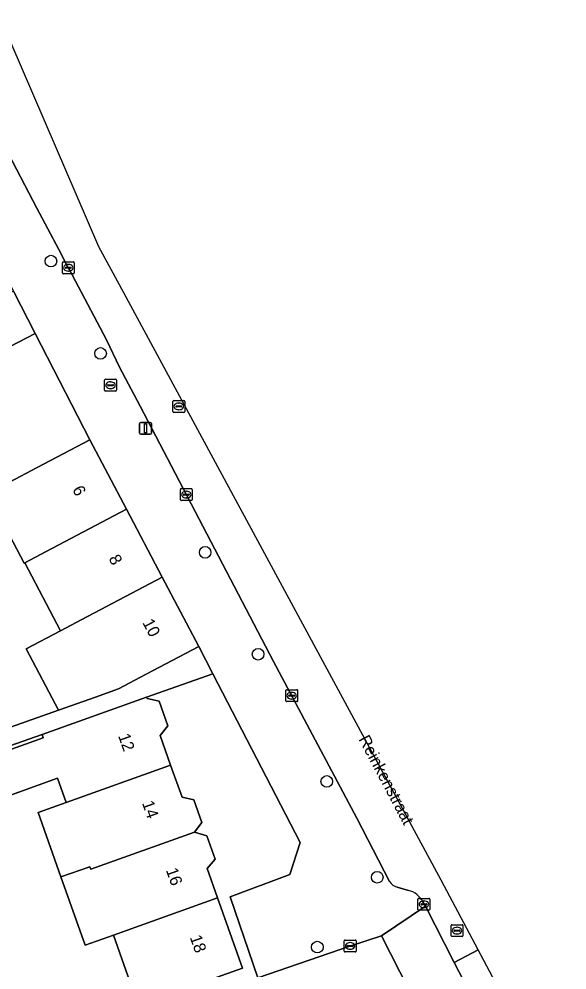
# Model space of a CAD drawing. Extents: x 159053 to 160042, y 380449 to 381423.
# Drawn here: x 159823.3 to 159869.3, y 381332.9 to 381412.7 of the extents above; entities that cross this region are included whole.
import ezdxf

# ---------------------------------------------------------------- set-up
doc = ezdxf.new("R2010")
doc.units = 0
for name, color, linetype in [('IMGEO_Boom', 7, 'Continuous'), ('IMGEO_Erf', 7, 'Continuous'), ('IMGEO_Kolk', 7, 'Continuous'), ('IMGEO_Lichtmast', 7, 'Continuous'), ('IMGEO_Muur', 7, 'Continuous'), ('IMGEO_Openbare_ruimte_label', 7, 'Continuous'), ('IMGEO_Pand', 7, 'Continuous'), ('IMGEO_Pand_nummerreeks', 7, 'Continuous'), ('IMGEO_Rijbaan_lokaal_open', 7, 'Continuous'), ('IMGEO_Rioolput', 7, 'Continuous'), ('IMGEO_Voetpad_open', 7, 'Continuous')]:
    doc.layers.add(name, color=color, linetype=linetype)

msp = doc.modelspace()

# ---------------------------------------------------------------- linework, layer by layer
at = {"layer": 'IMGEO_Boom'}
for centre in [(159825.936, 381392.39), (159830.102, 381384.638), (159838.893, 381367.937), (159843.345, 381359.383), (159849.112, 381348.699), (159853.352, 381340.654), (159848.316, 381334.791)]:
    msp.add_circle(centre, 0.489, dxfattribs=at)
at = {"layer": 'IMGEO_Erf'}
for points in [[(159822.454, 381373.839), (159824.783, 381375.067), (159829.205, 381377.399), (159824.61, 381386.306), (159819.634, 381383.739)], [(159817.603, 381351.537), (159826.568, 381354.688), (159823.858, 381359.829), (159826.733, 381361.345), (159823.728, 381367.044), (159823.675, 381367.016), (159820.594, 381372.859)], [(159843.327, 381332.203), (159840.984, 381339.018), (159846.021, 381340.895), (159846.886, 381343.575), (159839.546, 381357.749), (159833.97, 381355.777), (159834.008, 381355.676), (159835.016, 381355.455), (159835.757, 381353.379), (159835.111, 381352.556), (159835.994, 381350.073), (159836.95, 381347.386), (159837.93, 381347.149), (159838.615, 381345.248), (159837.996, 381344.446), (159839.025, 381344.125), (159839.723, 381342.174), (159839.068, 381341.391), (159839.94, 381338.929), (159842.029, 381333.034), (159833.277, 381329.919), (159831.182, 381335.805), (159828.814, 381334.963), (159826.78, 381340.679), (159824.857, 381346.084), (159827.218, 381346.942), (159826.498, 381348.965), (159819.654, 381346.528)], [(159818.448, 381349.917), (159825.292, 381352.353), (159825.184, 381352.656), (159814.946, 381349.07)]]:
    msp.add_lwpolyline(points, dxfattribs=at)
at = {"layer": 'IMGEO_Kolk'}
for p, q in [((159826.897, 381391.408), (159826.897, 381392.26)), ((159826.972, 381392.334), (159827.824, 381392.334)), ((159827.385, 381392.114), (159827.41, 381392.114)), ((159827.898, 381392.26), (159827.898, 381391.408)), ((159827.824, 381391.334), (159826.972, 381391.334)), ((159827.156, 381391.828), (159827.156, 381391.84)), ((159827.594, 381391.791), (159827.196, 381391.791)), ((159827.199, 381391.877), (159827.597, 381391.877)), ((159827.408, 381391.554), (159827.383, 381391.554)), ((159827.64, 381391.84), (159827.64, 381391.828)), ((159836.808, 381372.359), (159836.808, 381373.211)), ((159836.883, 381373.285), (159837.735, 381373.285)), ((159837.296, 381373.065), (159837.321, 381373.065)), ((159837.809, 381373.211), (159837.809, 381372.359)), ((159837.735, 381372.285), (159836.883, 381372.285)), ((159837.067, 381372.779), (159837.067, 381372.791)), ((159837.505, 381372.742), (159837.107, 381372.742)), ((159837.11, 381372.828), (159837.508, 381372.828)), ((159837.319, 381372.505), (159837.294, 381372.505)), ((159837.551, 381372.791), (159837.551, 381372.779)), ((159845.664, 381355.477), (159845.664, 381356.329)), ((159845.739, 381356.403), (159846.591, 381356.403)), ((159846.152, 381356.183), (159846.177, 381356.183)), ((159846.665, 381356.329), (159846.665, 381355.477)), ((159846.591, 381355.403), (159845.739, 381355.403)), ((159845.923, 381355.897), (159845.923, 381355.909)), ((159846.361, 381355.86), (159845.963, 381355.86)), ((159845.966, 381355.946), (159846.364, 381355.946)), ((159846.175, 381355.623), (159846.15, 381355.623)), ((159846.407, 381355.909), (159846.407, 381355.897)), ((159856.771, 381337.96), (159856.771, 381338.812)), ((159856.846, 381338.886), (159857.698, 381338.886)), ((159857.259, 381338.666), (159857.284, 381338.666)), ((159857.772, 381338.812), (159857.772, 381337.96)), ((159857.698, 381337.886), (159856.846, 381337.886)), ((159857.03, 381338.38), (159857.03, 381338.392)), ((159857.468, 381338.343), (159857.07, 381338.343)), ((159857.073, 381338.429), (159857.471, 381338.429)), ((159857.282, 381338.106), (159857.257, 381338.106)), ((159857.514, 381338.392), (159857.514, 381338.38)), ((159850.65, 381335.387), (159851.502, 381335.387)), ((159850.575, 381334.461), (159850.575, 381335.313)), ((159850.834, 381334.881), (159850.834, 381334.893)), ((159851.272, 381334.844), (159850.874, 381334.844)), ((159850.877, 381334.93), (159851.275, 381334.93)), ((159851.086, 381334.607), (159851.061, 381334.607)), ((159851.063, 381335.167), (159851.088, 381335.167)), ((159851.318, 381334.893), (159851.318, 381334.881)), ((159851.576, 381335.313), (159851.576, 381334.461)), ((159851.502, 381334.387), (159850.65, 381334.387))]:
    msp.add_line(p, q, dxfattribs=at)
for points in [[(159826.897, 381391.408), (159826.897, 381392.26)], [(159826.972, 381392.334), (159827.824, 381392.334)], [(159827.898, 381392.26), (159827.898, 381391.408)], [(159827.824, 381391.334), (159826.972, 381391.334)], [(159836.808, 381372.359), (159836.808, 381373.211)], [(159836.883, 381373.285), (159837.735, 381373.285)], [(159837.809, 381373.211), (159837.809, 381372.359)], [(159837.735, 381372.285), (159836.883, 381372.285)], [(159845.664, 381355.477), (159845.664, 381356.329)], [(159845.739, 381356.403), (159846.591, 381356.403)], [(159846.665, 381356.329), (159846.665, 381355.477)], [(159846.591, 381355.403), (159845.739, 381355.403)], [(159856.771, 381337.96), (159856.771, 381338.812)], [(159856.846, 381338.886), (159857.698, 381338.886)], [(159857.772, 381338.812), (159857.772, 381337.96)], [(159857.698, 381337.886), (159856.846, 381337.886)], [(159850.65, 381335.387), (159851.502, 381335.387)], [(159850.575, 381334.461), (159850.575, 381335.313)], [(159851.576, 381335.313), (159851.576, 381334.461)], [(159851.502, 381334.387), (159850.65, 381334.387)]]:
    msp.add_lwpolyline(points, dxfattribs=at)
for centre, radius, start, end in [((159826.974, 381392.258), 0.0765, 91.55205, 178.44795), ((159826.974, 381392.258), 0.0765, 91.55205, 178.44795), ((159827.822, 381392.258), 0.0765, 1.55205, 88.44795), ((159827.822, 381392.258), 0.0765, 1.55205, 88.44795), ((159826.974, 381391.41), 0.0765, 181.55205, 268.44795), ((159826.974, 381391.41), 0.0765, 181.55205, 268.44795), ((159827.196, 381391.837), 0.0403, 85.87752, 175.75265), ((159827.193, 381391.827), 0.0366, 178.93798, 274.71019), ((159827.597, 381391.834), 0.043, 264.86636, 352.45326), ((159827.601, 381391.839), 0.0386, 1.73085, 96.63898), ((159827.822, 381391.41), 0.0765, 271.55205, 358.44795), ((159827.822, 381391.41), 0.0765, 271.55205, 358.44795), ((159836.885, 381373.209), 0.0765, 91.55205, 178.44795), ((159836.885, 381373.209), 0.0765, 91.55205, 178.44795), ((159837.733, 381373.209), 0.0765, 1.55205, 88.44795), ((159837.733, 381373.209), 0.0765, 1.55205, 88.44795), ((159836.885, 381372.361), 0.0765, 181.55205, 268.44795), ((159836.885, 381372.361), 0.0765, 181.55205, 268.44795), ((159837.107, 381372.788), 0.0403, 85.87752, 175.75265), ((159837.104, 381372.778), 0.0366, 178.93798, 274.71019), ((159837.508, 381372.785), 0.043, 264.86636, 352.45326), ((159837.512, 381372.79), 0.0386, 1.73085, 96.63898), ((159837.733, 381372.361), 0.0765, 271.55205, 358.44795), ((159837.733, 381372.361), 0.0765, 271.55205, 358.44795), ((159845.741, 381356.327), 0.0765, 91.55205, 178.44795), ((159845.741, 381356.327), 0.0765, 91.55205, 178.44795), ((159846.589, 381356.327), 0.0765, 1.55205, 88.44795), ((159846.589, 381356.327), 0.0765, 1.55205, 88.44795), ((159845.741, 381355.479), 0.0765, 181.55205, 268.44795), ((159845.741, 381355.479), 0.0765, 181.55205, 268.44795), ((159845.963, 381355.906), 0.0403, 85.87752, 175.75265), ((159845.96, 381355.896), 0.0366, 178.93798, 274.71019), ((159846.364, 381355.903), 0.043, 264.86636, 352.45326), ((159846.368, 381355.908), 0.0386, 1.73085, 96.63898), ((159846.589, 381355.479), 0.0765, 271.55205, 358.44795), ((159846.589, 381355.479), 0.0765, 271.55205, 358.44795), ((159856.848, 381338.81), 0.0765, 91.55205, 178.44795), ((159856.848, 381338.81), 0.0765, 91.55205, 178.44795), ((159857.696, 381338.81), 0.0765, 1.55205, 88.44795), ((159857.696, 381338.81), 0.0765, 1.55205, 88.44795), ((159856.848, 381337.962), 0.0765, 181.55205, 268.44795), ((159856.848, 381337.962), 0.0765, 181.55205, 268.44795), ((159857.07, 381338.389), 0.0403, 85.87752, 175.75265), ((159857.067, 381338.379), 0.0366, 178.93798, 274.71019), ((159857.471, 381338.386), 0.043, 264.86636, 352.45326), ((159857.475, 381338.391), 0.0386, 1.73085, 96.63898), ((159857.696, 381337.962), 0.0765, 271.55205, 358.44795), ((159857.696, 381337.962), 0.0765, 271.55205, 358.44795), ((159850.652, 381335.311), 0.0765, 91.55205, 178.44795), ((159850.652, 381335.311), 0.0765, 91.55205, 178.44795), ((159851.5, 381335.311), 0.0765, 1.55205, 88.44795), ((159851.5, 381335.311), 0.0765, 1.55205, 88.44795), ((159850.874, 381334.89), 0.0403, 85.87752, 175.75265), ((159850.871, 381334.88), 0.0366, 178.93798, 274.71019), ((159851.275, 381334.887), 0.043, 264.86636, 352.45326), ((159851.279, 381334.892), 0.0386, 1.73085, 96.63898), ((159850.652, 381334.463), 0.0765, 181.55205, 268.44795), ((159850.652, 381334.463), 0.0765, 181.55205, 268.44795), ((159851.5, 381334.463), 0.0765, 271.55205, 358.44795), ((159851.5, 381334.463), 0.0765, 271.55205, 358.44795)]:
    msp.add_arc(centre, radius, start, end, dxfattribs=at)
for centre, major_axis, ratio, start_param, end_param in [((159827.384, 381391.834), (-0.387, 0.002), 0.722429, 4.712389, 7.853982), ((159827.409, 381391.834), (-0.39, 0.002), 0.717154, 1.570796, 4.712389), ((159837.295, 381372.785), (-0.387, 0.002), 0.722429, 4.712389, 7.853982), ((159837.32, 381372.785), (-0.39, 0.002), 0.717154, 1.570796, 4.712389), ((159846.151, 381355.903), (-0.387, 0.002), 0.722429, 4.712389, 7.853982), ((159846.176, 381355.903), (-0.39, 0.002), 0.717154, 1.570796, 4.712389), ((159857.258, 381338.386), (-0.387, 0.002), 0.722429, 4.712389, 7.853982), ((159857.283, 381338.386), (-0.39, 0.002), 0.717154, 1.570796, 4.712389), ((159851.062, 381334.887), (-0.387, 0.002), 0.722429, 4.712389, 7.853982), ((159851.087, 381334.887), (-0.39, 0.002), 0.717154, 1.570796, 4.712389)]:
    msp.add_ellipse(centre, major_axis=major_axis, ratio=ratio, start_param=start_param, end_param=end_param, dxfattribs=at)
at = {"layer": 'IMGEO_Lichtmast'}
for p, q in [((159833.387, 381377.949), (159833.387, 381378.749)), ((159833.387, 381378.749), (159833.387, 381377.949)), ((159833.487, 381378.849), (159834.277, 381378.849)), ((159834.277, 381378.849), (159833.487, 381378.849)), ((159834.377, 381378.749), (159834.377, 381377.949)), ((159834.377, 381377.949), (159834.377, 381378.749)), ((159834.277, 381377.849), (159833.487, 381377.849)), ((159833.487, 381377.849), (159834.277, 381377.849))]:
    msp.add_line(p, q, dxfattribs=at)
msp.add_lwpolyline([(159833.807, 381378.724), (159833.957, 381378.724), (159833.957, 381377.974), (159833.807, 381377.974), (159833.807, 381378.724)], dxfattribs=at)
for centre, start, end in [((159833.487, 381378.749), 90, 180), ((159833.487, 381378.749), 90, 180), ((159834.277, 381378.749), 0, 90), ((159834.277, 381378.749), 360, 90), ((159833.487, 381377.949), 180, 270), ((159833.487, 381377.949), 180, 270), ((159834.277, 381377.949), 270, 0), ((159834.277, 381377.949), 270, 0)]:
    msp.add_arc(centre, 0.1, start, end, dxfattribs=at)
at = {"layer": 'IMGEO_Muur'}
msp.add_lwpolyline([(159824.61, 381386.306), (159829.205, 381377.399)], dxfattribs=at)
at = {"layer": 'IMGEO_Pand'}
for points in [[(159822.776, 381389.86), (159817.8, 381387.293), (159819.021, 381384.926), (159819.634, 381383.739), (159824.61, 381386.306)], [(159829.205, 381377.399), (159824.783, 381375.067), (159822.454, 381373.839), (159820.594, 381372.859), (159823.675, 381367.016), (159823.728, 381367.044), (159825.534, 381367.999), (159832.281, 381371.565)], [(159832.281, 381371.565), (159825.534, 381367.999), (159823.728, 381367.044), (159826.733, 381361.345), (159828.539, 381362.299), (159835.288, 381365.864)], [(159835.288, 381365.864), (159828.539, 381362.299), (159826.733, 381361.345), (159823.858, 381359.829), (159826.568, 381354.688), (159829.669, 381355.776), (159831.613, 381356.471), (159833.942, 381357.699), (159838.364, 381360.031)], [(159835.111, 381352.556), (159835.757, 381353.379), (159835.016, 381355.455), (159834.008, 381355.676), (159833.97, 381355.777), (159825.184, 381352.656), (159825.292, 381352.353), (159818.448, 381349.917), (159819.654, 381346.528), (159826.498, 381348.965), (159827.218, 381346.942), (159835.994, 381350.073)], [(159835.994, 381350.073), (159827.218, 381346.942), (159824.857, 381346.084), (159826.78, 381340.679), (159829.207, 381341.543), (159829.28, 381341.338), (159837.996, 381344.446), (159838.615, 381345.248), (159837.93, 381347.149), (159836.95, 381347.386)], [(159826.78, 381340.679), (159828.814, 381334.963), (159831.182, 381335.805), (159839.94, 381338.929), (159839.068, 381341.391), (159839.723, 381342.174), (159839.025, 381344.125), (159837.996, 381344.446), (159829.28, 381341.338), (159829.207, 381341.543)], [(159839.94, 381338.929), (159831.182, 381335.805), (159833.277, 381329.919), (159842.029, 381333.034)]]:
    msp.add_lwpolyline(points, close=True, dxfattribs=at)
at = {"layer": 'IMGEO_Rijbaan_lokaal_open'}
for points in [[(159861.827, 381334.573), (159858.717, 381340.421), (159831.684, 381390.4), (159829.951, 381393.604), (159821.736, 381412.719), (159817.582, 381410.524), (159824.736, 381396.836), (159826.593, 381393.361), (159827.395, 381391.835), (159827.465, 381391.718), (159830.604, 381385.781), (159831.705, 381383.487), (159833.424, 381380.205), (159844.648, 381358.777), (159851.636, 381345.629), (159854.395, 381340.293)], [(159855.025, 381339.83), (159855.98, 381339.556)], [(159857.175, 381338.604), (159857.403, 381338.216), (159859.824, 381333.51), (159861.827, 381334.573)], [(159856.008, 381331.242), (159853.71, 381335.737), (159851.042, 381334.874), (159843.327, 381332.203), (159845.081, 381327.893), (159845.344, 381327.987)], [(159869.295, 381320.529), (159861.827, 381334.573), (159859.824, 381333.51), (159866.25, 381321.096)]]:
    msp.add_lwpolyline(points, dxfattribs=at)
for centre, radius, start, end in [((159855.281, 381340.839), 1.041, 211.62541, 255.74872), ((159855.564, 381337.807), 1.798, 26.31055, 76.6041)]:
    msp.add_arc(centre, radius, start, end, dxfattribs=at)
at = {"layer": 'IMGEO_Rioolput'}
for p, q in [((159830.441, 381381.545), (159830.441, 381382.397)), ((159830.516, 381382.471), (159831.368, 381382.471)), ((159830.7, 381381.965), (159830.7, 381381.977)), ((159831.138, 381381.928), (159830.74, 381381.928)), ((159830.743, 381382.014), (159831.141, 381382.014)), ((159830.952, 381381.691), (159830.927, 381381.691)), ((159830.929, 381382.251), (159830.954, 381382.251)), ((159831.184, 381381.977), (159831.184, 381381.965)), ((159831.442, 381382.397), (159831.442, 381381.545)), ((159831.368, 381381.471), (159830.516, 381381.471)), ((159836.173, 381379.763), (159836.173, 381380.615)), ((159836.248, 381380.689), (159837.1, 381380.689)), ((159836.432, 381380.183), (159836.432, 381380.195)), ((159836.87, 381380.146), (159836.472, 381380.146)), ((159836.475, 381380.232), (159836.873, 381380.232)), ((159836.661, 381380.469), (159836.686, 381380.469)), ((159836.916, 381380.195), (159836.916, 381380.183)), ((159837.174, 381380.615), (159837.174, 381379.763)), ((159837.1, 381379.689), (159836.248, 381379.689)), ((159836.684, 381379.909), (159836.659, 381379.909)), ((159859.554, 381335.749), (159859.554, 381336.601)), ((159859.629, 381336.675), (159860.481, 381336.675)), ((159859.813, 381336.169), (159859.813, 381336.181)), ((159859.856, 381336.218), (159860.254, 381336.218)), ((159860.042, 381336.455), (159860.067, 381336.455)), ((159860.297, 381336.181), (159860.297, 381336.169)), ((159860.555, 381336.601), (159860.555, 381335.749)), ((159860.481, 381335.675), (159859.629, 381335.675)), ((159860.251, 381336.132), (159859.853, 381336.132)), ((159860.065, 381335.895), (159860.04, 381335.895))]:
    msp.add_line(p, q, dxfattribs=at)
for points in [[(159830.441, 381381.545), (159830.441, 381382.397)], [(159830.516, 381382.471), (159831.368, 381382.471)], [(159831.442, 381382.397), (159831.442, 381381.545)], [(159831.368, 381381.471), (159830.516, 381381.471)], [(159836.173, 381379.763), (159836.173, 381380.615)], [(159836.248, 381380.689), (159837.1, 381380.689)], [(159837.174, 381380.615), (159837.174, 381379.763)], [(159837.1, 381379.689), (159836.248, 381379.689)], [(159859.554, 381335.749), (159859.554, 381336.601)], [(159859.629, 381336.675), (159860.481, 381336.675)], [(159860.555, 381336.601), (159860.555, 381335.749)], [(159860.481, 381335.675), (159859.629, 381335.675)]]:
    msp.add_lwpolyline(points, dxfattribs=at)
for centre, radius, start, end in [((159830.518, 381382.395), 0.0765, 91.55205, 178.44795), ((159830.518, 381382.395), 0.0765, 91.55205, 178.44795), ((159830.74, 381381.974), 0.0403, 85.87752, 175.75265), ((159830.737, 381381.964), 0.0366, 178.93798, 274.71019), ((159831.141, 381381.971), 0.043, 264.86636, 352.45326), ((159831.145, 381381.976), 0.0386, 1.73085, 96.63898), ((159831.366, 381382.395), 0.0765, 1.55205, 88.44795), ((159831.366, 381382.395), 0.0765, 1.55205, 88.44795), ((159830.518, 381381.547), 0.0765, 181.55205, 268.44795), ((159830.518, 381381.547), 0.0765, 181.55205, 268.44795), ((159831.366, 381381.547), 0.0765, 271.55205, 358.44795), ((159831.366, 381381.547), 0.0765, 271.55205, 358.44795), ((159836.25, 381380.613), 0.0765, 91.55205, 178.44795), ((159836.25, 381380.613), 0.0765, 91.55205, 178.44795), ((159836.472, 381380.192), 0.0403, 85.87752, 175.75265), ((159836.469, 381380.182), 0.0366, 178.93798, 274.71019), ((159836.873, 381380.189), 0.043, 264.86636, 352.45326), ((159836.877, 381380.194), 0.0386, 1.73085, 96.63898), ((159837.098, 381380.613), 0.0765, 1.55205, 88.44795), ((159837.098, 381380.613), 0.0765, 1.55205, 88.44795), ((159836.25, 381379.765), 0.0765, 181.55205, 268.44795), ((159836.25, 381379.765), 0.0765, 181.55205, 268.44795), ((159837.098, 381379.765), 0.0765, 271.55205, 358.44795), ((159837.098, 381379.765), 0.0765, 271.55205, 358.44795), ((159859.631, 381336.599), 0.0765, 91.55205, 178.44795), ((159859.631, 381336.599), 0.0765, 91.55205, 178.44795), ((159859.853, 381336.178), 0.0403, 85.87752, 175.75265), ((159859.85, 381336.168), 0.0366, 178.93798, 274.71019), ((159860.254, 381336.175), 0.043, 264.86636, 352.45326), ((159860.258, 381336.18), 0.0386, 1.73085, 96.63898), ((159860.479, 381336.599), 0.0765, 1.55205, 88.44795), ((159860.479, 381336.599), 0.0765, 1.55205, 88.44795), ((159859.631, 381335.751), 0.0765, 181.55205, 268.44795), ((159859.631, 381335.751), 0.0765, 181.55205, 268.44795), ((159860.479, 381335.751), 0.0765, 271.55205, 358.44795), ((159860.479, 381335.751), 0.0765, 271.55205, 358.44795)]:
    msp.add_arc(centre, radius, start, end, dxfattribs=at)
for centre, major_axis, ratio, start_param, end_param in [((159830.928, 381381.971), (-0.387, 0.002), 0.722429, 4.712389, 7.853982), ((159830.953, 381381.971), (-0.39, 0.002), 0.717154, 1.570796, 4.712389), ((159836.66, 381380.189), (-0.387, 0.002), 0.722429, 4.712389, 7.853982), ((159836.685, 381380.189), (-0.39, 0.002), 0.717154, 1.570796, 4.712389), ((159860.041, 381336.175), (-0.387, 0.002), 0.722429, 4.712389, 7.853982), ((159860.066, 381336.175), (-0.39, 0.002), 0.717154, 1.570796, 4.712389)]:
    msp.add_ellipse(centre, major_axis=major_axis, ratio=ratio, start_param=start_param, end_param=end_param, dxfattribs=at)
at = {"layer": 'IMGEO_Voetpad_open'}
for points in [[(159816.586, 381412.339), (159812.23, 381409.933), (159813.17, 381408.193), (159816.425, 381402.168), (159820.942, 381393.415), (159822.776, 381389.86), (159824.61, 381386.306), (159829.205, 381377.399), (159832.281, 381371.565), (159835.288, 381365.864), (159838.364, 381360.031), (159839.546, 381357.749), (159846.886, 381343.575), (159846.021, 381340.895), (159840.984, 381339.018), (159843.327, 381332.203), (159851.042, 381334.874), (159853.71, 381335.737), (159857.403, 381338.216), (159857.175, 381338.604)], [(159827.465, 381391.718), (159827.395, 381391.835), (159826.593, 381393.361), (159824.736, 381396.836), (159817.582, 381410.524), (159817.27, 381411.081)], [(159854.395, 381340.293), (159851.636, 381345.629), (159844.648, 381358.777), (159833.424, 381380.205), (159831.705, 381383.487), (159830.604, 381385.781), (159827.465, 381391.718)], [(159855.98, 381339.556), (159855.025, 381339.83)], [(159866.25, 381321.096), (159859.824, 381333.51), (159857.403, 381338.216), (159853.71, 381335.737), (159856.008, 381331.242), (159856.374, 381330.487)]]:
    msp.add_lwpolyline(points, dxfattribs=at)
msp.add_lwpolyline([(159833.97, 381355.777), (159839.546, 381357.749), (159838.364, 381360.031), (159833.942, 381357.699), (159831.613, 381356.471), (159829.669, 381355.776), (159826.568, 381354.688), (159817.603, 381351.537), (159809.491, 381348.686), (159809.728, 381347.793), (159809.865, 381347.277), (159811.167, 381347.725), (159814.946, 381349.07), (159825.184, 381352.656)], close=True, dxfattribs=at)
for centre, radius, start, end in [((159855.281, 381340.839), 1.041, 211.62541, 255.74872), ((159855.564, 381337.807), 1.798, 26.31055, 76.6041)]:
    msp.add_arc(centre, radius, start, end, dxfattribs=at)

# ---------------------------------------------------------------- texts
at = {"layer": 'IMGEO_Openbare_ruimte_label'}
msp.add_text('Reinkenstraat', height=1, rotation=297.84662, dxfattribs=at).set_placement((159851.754, 381352.259))
at = {"layer": 'IMGEO_Pand_nummerreeks'}
for s, rotation, p in [('6', 297.80543, (159827.701, 381373.219)), ('8', 297.80543, (159830.756, 381367.426)), ('10', 297.80543, (159833.595, 381362.044)), ('12', 289.58922, (159831.568, 381352.534)), ('14', 289.59152, (159833.576, 381346.894)), ('16', 289.59152, (159835.583, 381341.256)), ('18', 289.59152, (159837.591, 381335.616))]:
    msp.add_text(s, height=1, rotation=rotation, dxfattribs=at).set_placement(p)

doc.saveas('drawing.dxf')
